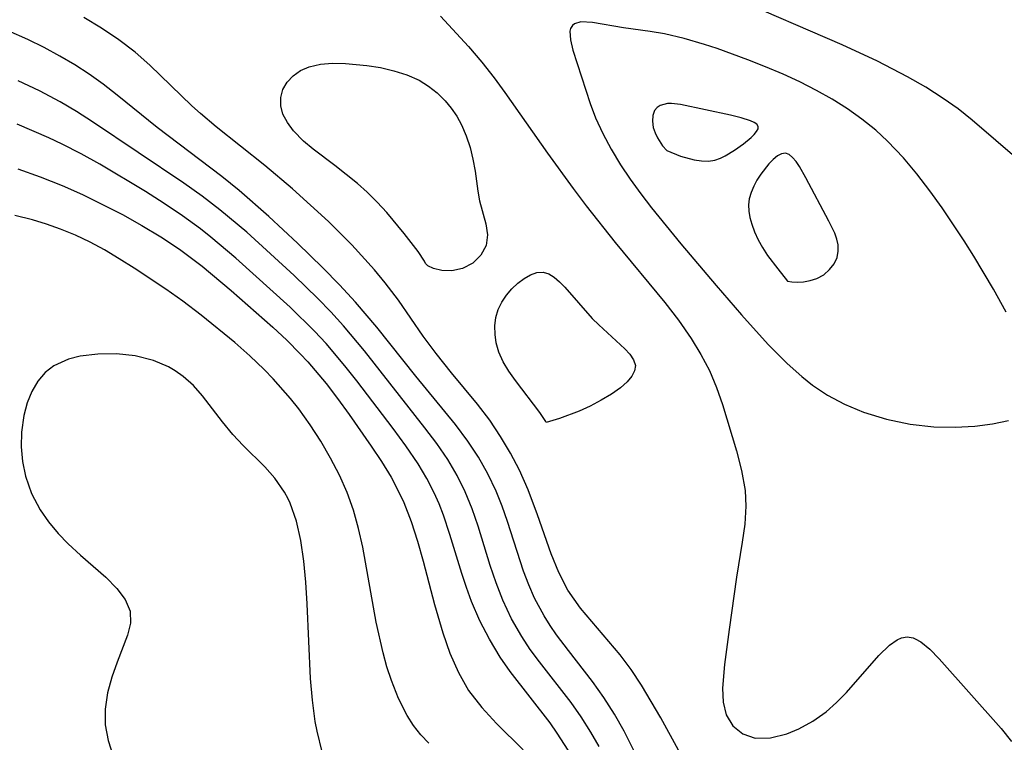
# Model space of a CAD drawing. Header units: metres. Extents: x 1073367 to 1082519, y 1569854 to 1574957.
# Tile 586 of 656: x 1078635 to 1078716, y 1573572 to 1573632. Entities that reach past the tile are written whole.
import ezdxf

# ---------------------------------------------------------------- set-up
doc = ezdxf.new("R2010")
doc.units = ezdxf.units.M
doc.layers.add('CGG_CurvaNivelLidar_v1', color=253, linetype='Continuous', lineweight=30)

msp = doc.modelspace()

# ---------------------------------------------------------------- linework, layer by layer
at = {"layer": 'CGG_CurvaNivelLidar_v1'}
for p, q in [((1078703.0481, 1573630.0566, 69), (1078692.0689, 1573634.8295, 69)), ((1078641.6659, 1573631.4439, 69), (1078640.1941, 1573632.3393, 69)), ((1078669.7613, 1573632.4322, 69), (1078672.0677, 1573629.9293, 69)), ((1078680.6877, 1573631.6701, 69.5), (1078680.5373, 1573631.4253, 69.5)), ((1078680.8454, 1573631.7973, 69.5), (1078680.6877, 1573631.6701, 69.5)), ((1078681.3892, 1573631.9653, 69.5), (1078680.8454, 1573631.7973, 69.5)), ((1078682.3581, 1573631.9303, 69.5), (1078681.3892, 1573631.9653, 69.5)), ((1078684.9288, 1573631.4806, 69.5), (1078682.3581, 1573631.9303, 69.5)), ((1078635.5541, 1573630.5098, 69.5), (1078633.9087, 1573631.2404, 69.5)), ((1078643.0843, 1573630.4886, 69), (1078641.6659, 1573631.4439, 69)), ((1078680.5373, 1573631.4253, 69.5), (1078680.4814, 1573631.1997, 69.5)), ((1078680.4814, 1573631.1997, 69.5), (1078680.5142, 1573630.4972, 69.5)), ((1078687.1309, 1573631.1782, 69.5), (1078684.9288, 1573631.4806, 69.5)), ((1078688.3077, 1573630.9836, 69.5), (1078687.1309, 1573631.1782, 69.5)), ((1078689.9424, 1573630.604, 69.5), (1078688.3077, 1573630.9836, 69.5)), ((1078636.8993, 1573629.8512, 69.5), (1078635.5541, 1573630.5098, 69.5)), ((1078638.2147, 1573629.142, 69.5), (1078636.8993, 1573629.8512, 69.5)), ((1078644.4336, 1573629.4578, 69), (1078643.0843, 1573630.4886, 69)), ((1078672.0677, 1573629.9293, 69), (1078673.1734, 1573628.6249, 69)), ((1078680.5142, 1573630.4972, 69.5), (1078680.7299, 1573629.6272, 69.5)), ((1078691.6208, 1573630.1081, 69.5), (1078689.9424, 1573630.604, 69.5)), ((1078692.6831, 1573629.754, 69.5), (1078691.6208, 1573630.1081, 69.5)), ((1078705.9668, 1573628.7024, 69), (1078703.0481, 1573630.0566, 69)), ((1078639.4418, 1573628.4105, 69.5), (1078638.2147, 1573629.142, 69.5)), ((1078645.6507, 1573628.3919, 69), (1078644.4336, 1573629.4578, 69)), ((1078680.7299, 1573629.6272, 69.5), (1078682.1592, 1573625.2147, 69.5)), ((1078695.2178, 1573628.8326, 69.5), (1078692.6831, 1573629.754, 69.5)), ((1078640.6362, 1573627.63, 69.5), (1078639.4418, 1573628.4105, 69.5)), ((1078649.1372, 1573625.018, 69), (1078645.6507, 1573628.3919, 69)), ((1078658.1457, 1573627.9322, 68.5), (1078658.8601, 1573628.2545, 68.5)), ((1078658.8601, 1573628.2545, 68.5), (1078659.7929, 1573628.4688, 68.5)), ((1078659.7929, 1573628.4688, 68.5), (1078660.8072, 1573628.5464, 68.5)), ((1078660.8072, 1573628.5464, 68.5), (1078661.8755, 1573628.5273, 68.5)), ((1078661.8755, 1573628.5273, 68.5), (1078663.6473, 1573628.365, 68.5)), ((1078663.6473, 1573628.365, 68.5), (1078664.7734, 1573628.1838, 68.5)), ((1078673.1734, 1573628.6249, 69), (1078674.1901, 1573627.3275, 69)), ((1078696.6839, 1573628.2565, 69.5), (1078695.2178, 1573628.8326, 69.5)), ((1078698.1417, 1573627.6417, 69.5), (1078696.6839, 1573628.2565, 69.5)), ((1078708.468, 1573627.4074, 69), (1078705.9668, 1573628.7024, 69)), ((1078641.7967, 1573626.8024, 69.5), (1078640.6362, 1573627.63, 69.5)), ((1078657.0364, 1573626.9716, 68.5), (1078657.5312, 1573627.4976, 68.5)), ((1078657.5312, 1573627.4976, 68.5), (1078658.1457, 1573627.9322, 68.5)), ((1078664.7734, 1573628.1838, 68.5), (1078665.8842, 1573627.9276, 68.5)), ((1078665.8842, 1573627.9276, 68.5), (1078666.9593, 1573627.583, 68.5)), ((1078666.9593, 1573627.583, 68.5), (1078667.9756, 1573627.1276, 68.5)), ((1078699.5483, 1573626.9957, 69.5), (1078698.1417, 1573627.6417, 69.5)), ((1078709.9709, 1573626.5527, 69), (1078708.468, 1573627.4074, 69)), ((1078636.5161, 1573626.2477, 70), (1078634.7485, 1573627.0789, 70)), ((1078642.959, 1573625.9042, 69.5), (1078641.7967, 1573626.8024, 69.5)), ((1078656.6895, 1573626.37, 68.5), (1078657.0364, 1573626.9716, 68.5)), ((1078667.9756, 1573627.1276, 68.5), (1078668.7615, 1573626.6459, 68.5)), ((1078668.7615, 1573626.6459, 68.5), (1078669.4845, 1573626.0786, 68.5)), ((1078674.1901, 1573627.3275, 69), (1078675.0936, 1573626.1083, 69)), ((1078700.9272, 1573626.2978, 69.5), (1078699.5483, 1573626.9957, 69.5)), ((1078638.2416, 1573625.3368, 70), (1078636.5161, 1573626.2477, 70)), ((1078646.2764, 1573623.2314, 69.5), (1078642.959, 1573625.9042, 69.5)), ((1078656.5186, 1573625.7092, 68.5), (1078656.6895, 1573626.37, 68.5)), ((1078669.4845, 1573626.0786, 68.5), (1078670.1384, 1573625.4347, 68.5)), ((1078675.0936, 1573626.1083, 69), (1078678.624, 1573621.082, 69)), ((1078702.2245, 1573625.5661, 69.5), (1078700.9272, 1573626.2978, 69.5)), ((1078711.4211, 1573625.6337, 69), (1078709.9709, 1573626.5527, 69)), ((1078639.5755, 1573624.5511, 70), (1078638.2416, 1573625.3368, 70)), ((1078649.8492, 1573624.3677, 69), (1078649.1372, 1573625.018, 69)), ((1078656.5215, 1573625.0172, 68.5), (1078656.5186, 1573625.7092, 68.5)), ((1078656.6968, 1573624.3257, 68.5), (1078656.5215, 1573625.0172, 68.5)), ((1078670.1384, 1573625.4347, 68.5), (1078670.6465, 1573624.8155, 68.5)), ((1078682.1592, 1573625.2147, 69.5), (1078682.6059, 1573624.0136, 69.5)), ((1078687.9594, 1573625.0291, 70), (1078687.6995, 1573624.8677, 70)), ((1078688.2532, 1573625.1358, 70), (1078687.9594, 1573625.0291, 70)), ((1078688.5709, 1573625.1942, 70), (1078688.2532, 1573625.1358, 70)), ((1078688.9117, 1573625.2023, 70), (1078688.5709, 1573625.1942, 70)), ((1078689.634, 1573625.1137, 70), (1078688.9117, 1573625.2023, 70)), ((1078693.778, 1573624.232, 70), (1078689.634, 1573625.1137, 70)), ((1078703.4799, 1573624.7753, 69.5), (1078702.2245, 1573625.5661, 69.5)), ((1078712.6445, 1573624.7534, 69), (1078711.4211, 1573625.6337, 69)), ((1078640.9197, 1573623.6938, 70), (1078639.5755, 1573624.5511, 70)), ((1078651.1473, 1573623.265, 69), (1078649.8492, 1573624.3677, 69)), ((1078657.0642, 1573623.6264, 68.5), (1078656.6968, 1573624.3257, 68.5)), ((1078670.6465, 1573624.8155, 68.5), (1078671.0953, 1573624.1506, 68.5)), ((1078671.0953, 1573624.1506, 68.5), (1078671.4832, 1573623.4472, 68.5)), ((1078687.346, 1573624.2194, 70), (1078687.3105, 1573623.7402, 70)), ((1078687.4953, 1573624.622, 70), (1078687.346, 1573624.2194, 70)), ((1078687.6995, 1573624.8677, 70), (1078687.4953, 1573624.622, 70)), ((1078694.664, 1573624.0149, 70), (1078693.778, 1573624.232, 70)), ((1078704.6849, 1573623.921, 69.5), (1078703.4799, 1573624.7753, 69.5)), ((1078713.8195, 1573623.8227, 69), (1078712.6445, 1573624.7534, 69)), ((1078637.2979, 1573622.3563, 70.5), (1078634.6569, 1573623.4932, 70.5)), ((1078648.4887, 1573618.6091, 70), (1078640.9197, 1573623.6938, 70)), ((1078657.5804, 1573622.95, 68.5), (1078657.0642, 1573623.6264, 68.5)), ((1078671.4832, 1573623.4472, 68.5), (1078671.8826, 1573622.5193, 68.5)), ((1078682.6059, 1573624.0136, 69.5), (1078683.1962, 1573622.7182, 69.5)), ((1078687.3105, 1573623.7402, 70), (1078687.3865, 1573623.2263, 70)), ((1078695.4356, 1573623.7747, 70), (1078694.664, 1573624.0149, 70)), ((1078695.7444, 1573623.6383, 70), (1078695.4356, 1573623.7747, 70)), ((1078695.9733, 1573623.4847, 70), (1078695.7444, 1573623.6383, 70)), ((1078696.0918, 1573623.3072, 70), (1078695.9733, 1573623.4847, 70)), ((1078705.8286, 1573622.995, 69.5), (1078704.6849, 1573623.921, 69.5)), ((1078717.7279, 1573620.462, 69), (1078713.8195, 1573623.8227, 69)), ((1078651.6288, 1573619.1556, 69.5), (1078646.2764, 1573623.2314, 69.5)), ((1078655.203, 1573620.068, 69), (1078651.1473, 1573623.265, 69)), ((1078658.4076, 1573622.0991, 68.5), (1078657.5804, 1573622.95, 68.5)), ((1078671.8826, 1573622.5193, 68.5), (1078672.1974, 1573621.5585, 68.5)), ((1078683.1962, 1573622.7182, 69.5), (1078683.8923, 1573621.4222, 69.5)), ((1078687.3865, 1573623.2263, 70), (1078687.5323, 1573622.7875, 70)), ((1078687.5323, 1573622.7875, 70), (1078687.728, 1573622.3723, 70)), ((1078695.4896, 1573622.3877, 70), (1078695.7508, 1573622.6402, 70)), ((1078695.7508, 1573622.6402, 70), (1078695.9535, 1573622.8813, 70)), ((1078695.9535, 1573622.8813, 70), (1078696.0765, 1573623.1058, 70)), ((1078696.0765, 1573623.1058, 70), (1078696.0918, 1573623.3072, 70)), ((1078706.8064, 1573622.0869, 69.5), (1078705.8286, 1573622.995, 69.5)), ((1078638.3839, 1573621.8409, 70.5), (1078637.2979, 1573622.3563, 70.5)), ((1078639.96, 1573621.0305, 70.5), (1078638.3839, 1573621.8409, 70.5)), ((1078659.1912, 1573621.4329, 68.5), (1078658.4076, 1573622.0991, 68.5)), ((1078687.728, 1573622.3723, 70), (1078688.1502, 1573621.7045, 70)), ((1078688.1502, 1573621.7045, 70), (1078688.5, 1573621.3076, 70)), ((1078694.1258, 1573621.3462, 70), (1078694.8522, 1573621.8654, 70)), ((1078694.8522, 1573621.8654, 70), (1078695.4896, 1573622.3877, 70)), ((1078708.1193, 1573620.7, 69.5), (1078706.8064, 1573622.0869, 69.5)), ((1078641.5136, 1573620.1706, 70.5), (1078639.96, 1573621.0305, 70.5)), ((1078661.0061, 1573620.0735, 68.5), (1078659.1912, 1573621.4329, 68.5)), ((1078672.1974, 1573621.5585, 68.5), (1078672.4403, 1573620.5823, 68.5)), ((1078678.624, 1573621.082, 69), (1078680.7365, 1573618.1696, 69)), ((1078683.8923, 1573621.4222, 69.5), (1078684.676, 1573620.1338, 69.5)), ((1078688.5, 1573621.3076, 70), (1078689.6557, 1573620.8465, 70)), ((1078693.3528, 1573620.8691, 70), (1078694.1258, 1573621.3462, 70)), ((1078698.0141, 1573621.0458, 70), (1078697.6701, 1573620.8596, 70)), ((1078698.3463, 1573621.092, 70), (1078698.0141, 1573621.0458, 70)), ((1078698.6493, 1573620.9761, 70), (1078698.3463, 1573621.092, 70)), ((1078698.9401, 1573620.7317, 70), (1078698.6493, 1573620.9761, 70)), ((1078645.295, 1573617.9152, 70.5), (1078641.5136, 1573620.1706, 70.5)), ((1078657.4858, 1573618.1382, 69), (1078655.203, 1573620.068, 69)), ((1078662.8852, 1573618.582, 68.5), (1078661.0061, 1573620.0735, 68.5)), ((1078672.4403, 1573620.5823, 68.5), (1078672.6193, 1573619.607, 68.5)), ((1078684.676, 1573620.1338, 69.5), (1078685.4853, 1573618.9271, 69.5)), ((1078689.6557, 1573620.8465, 70), (1078690.7837, 1573620.5359, 70)), ((1078690.7837, 1573620.5359, 70), (1078691.3829, 1573620.4453, 70)), ((1078691.3829, 1573620.4453, 70), (1078691.9667, 1573620.4322, 70)), ((1078691.9667, 1573620.4322, 70), (1078692.4909, 1573620.5111, 70)), ((1078692.4909, 1573620.5111, 70), (1078692.9519, 1573620.6654, 70)), ((1078692.9519, 1573620.6654, 70), (1078693.3528, 1573620.8691, 70)), ((1078696.9694, 1573620.2095, 70), (1078696.2927, 1573619.3417, 70)), ((1078697.32, 1573620.5714, 70), (1078696.9694, 1573620.2095, 70)), ((1078697.6701, 1573620.8596, 70), (1078697.32, 1573620.5714, 70)), ((1078699.2219, 1573620.3934, 70), (1078698.9401, 1573620.7317, 70)), ((1078699.4977, 1573619.9878, 70), (1078699.2219, 1573620.3934, 70)), ((1078709.2378, 1573619.3682, 69.5), (1078708.1193, 1573620.7, 69.5)), ((1078634.7066, 1573619.7847, 71), (1078636.5577, 1573619.1427, 71)), ((1078672.6193, 1573619.607, 68.5), (1078672.8392, 1573617.9306, 68.5)), ((1078696.2927, 1573619.3417, 70), (1078695.9835, 1573618.861, 70)), ((1078700.0395, 1573619.0489, 70), (1078699.4977, 1573619.9878, 70)), ((1078710.3032, 1573617.9828, 69.5), (1078709.2378, 1573619.3682, 69.5)), ((1078636.5577, 1573619.1427, 71), (1078638.3835, 1573618.4265, 71)), ((1078638.3835, 1573618.4265, 71), (1078640.0768, 1573617.6674, 71)), ((1078649.9923, 1573617.5316, 70), (1078648.4887, 1573618.6091, 70)), ((1078653.0649, 1573618.0018, 69.5), (1078651.6288, 1573619.1556, 69.5)), ((1078663.6863, 1573617.8644, 68.5), (1078662.8852, 1573618.582, 68.5)), ((1078685.4853, 1573618.9271, 69.5), (1078686.3462, 1573617.7343, 69.5)), ((1078695.9835, 1573618.861, 70), (1078695.7093, 1573618.3589, 70)), ((1078701.9508, 1573615.4437, 70), (1078700.0395, 1573619.0489, 70)), ((1078640.0768, 1573617.6674, 71), (1078641.746, 1573616.8487, 71)), ((1078646.8401, 1573616.9334, 70.5), (1078645.295, 1573617.9152, 70.5)), ((1078655.5223, 1573615.8565, 69.5), (1078653.0649, 1573618.0018, 69.5)), ((1078660.4758, 1573615.4429, 69), (1078657.4858, 1573618.1382, 69)), ((1078664.5123, 1573617.0396, 68.5), (1078663.6863, 1573617.8644, 68.5)), ((1078672.8392, 1573617.9306, 68.5), (1078672.9753, 1573617.1313, 68.5)), ((1078680.7365, 1573618.1696, 69), (1078681.8186, 1573616.73, 69)), ((1078686.3462, 1573617.7343, 69.5), (1078687.2468, 1573616.5562, 69.5)), ((1078695.4875, 1573617.8389, 70), (1078695.3413, 1573617.3018, 70)), ((1078695.7093, 1573618.3589, 70), (1078695.4875, 1573617.8389, 70)), ((1078711.3281, 1573616.5588, 69.5), (1078710.3032, 1573617.9828, 69.5)), ((1078641.746, 1573616.8487, 71), (1078643.3837, 1573615.9978, 71)), ((1078648.3564, 1573615.9119, 70.5), (1078646.8401, 1573616.9334, 70.5)), ((1078651.4619, 1573616.4102, 70), (1078649.9923, 1573617.5316, 70)), ((1078665.2914, 1573616.1873, 68.5), (1078664.5123, 1573617.0396, 68.5)), ((1078672.9753, 1573617.1313, 68.5), (1078673.5054, 1573615.2408, 68.5)), ((1078695.3413, 1573617.3018, 70), (1078695.2924, 1573616.7974, 70)), ((1078695.2924, 1573616.7974, 70), (1078695.3138, 1573616.2828, 70)), ((1078643.3837, 1573615.9978, 71), (1078644.9982, 1573615.1059, 71)), ((1078653.6913, 1573614.5439, 70), (1078651.4619, 1573616.4102, 70)), ((1078666.7456, 1573614.4438, 68.5), (1078665.2914, 1573616.1873, 68.5)), ((1078681.8186, 1573616.73, 69), (1078684.2274, 1573613.677, 69)), ((1078687.2468, 1573616.5562, 69.5), (1078689.6693, 1573613.5838, 69.5)), ((1078695.3138, 1573616.2828, 70), (1078695.3919, 1573615.7622, 70)), ((1078713.1691, 1573613.8281, 69.5), (1078711.3281, 1573616.5588, 69.5)), ((1078635.9295, 1573615.5615, 71.5), (1078634.475, 1573615.927, 71.5)), ((1078637.1091, 1573615.2051, 71.5), (1078635.9295, 1573615.5615, 71.5)), ((1078638.2679, 1573614.7938, 71.5), (1078637.1091, 1573615.2051, 71.5)), ((1078649.8585, 1573614.8162, 70.5), (1078648.3564, 1573615.9119, 70.5)), ((1078657.907, 1573613.6251, 69.5), (1078655.5223, 1573615.8565, 69.5)), ((1078662.4049, 1573613.4971, 69), (1078660.4758, 1573615.4429, 69)), ((1078673.5054, 1573615.2408, 68.5), (1078673.6439, 1573614.3177, 68.5)), ((1078695.3919, 1573615.7622, 70), (1078695.5447, 1573615.1949, 70)), ((1078695.5447, 1573615.1949, 70), (1078695.7816, 1573614.5697, 70)), ((1078702.4255, 1573614.4619, 70), (1078701.9508, 1573615.4437, 70)), ((1078639.4909, 1573614.2865, 71.5), (1078638.2679, 1573614.7938, 71.5)), ((1078644.9982, 1573615.1059, 71), (1078646.5792, 1573614.1615, 71)), ((1078650.7215, 1573614.1398, 70.5), (1078649.8585, 1573614.8162, 70.5)), ((1078657.6105, 1573610.9674, 70), (1078653.6913, 1573614.5439, 70)), ((1078667.8931, 1573612.9376, 68.5), (1078666.7456, 1573614.4438, 68.5)), ((1078695.7816, 1573614.5697, 70), (1078696.0893, 1573613.9158, 70)), ((1078702.5998, 1573613.9742, 70), (1078702.4255, 1573614.4619, 70)), ((1078640.7051, 1573613.7125, 71.5), (1078639.4909, 1573614.2865, 71.5)), ((1078641.8902, 1573613.0816, 71.5), (1078640.7051, 1573613.7125, 71.5)), ((1078646.5792, 1573614.1615, 71), (1078648.113, 1573613.1485, 71)), ((1078652.7935, 1573612.3963, 70.5), (1078650.7215, 1573614.1398, 70.5)), ((1078659.9994, 1573611.5925, 69.5), (1078657.907, 1573613.6251, 69.5)), ((1078673.6439, 1573614.3177, 68.5), (1078673.5332, 1573613.4325, 68.5)), ((1078684.2274, 1573613.677, 69), (1078688.3409, 1573608.7122, 69)), ((1078689.6693, 1573613.5838, 69.5), (1078692.6033, 1573610.115, 69.5)), ((1078696.0893, 1573613.9158, 70), (1078696.4538, 1573613.2621, 70)), ((1078702.7034, 1573613.4871, 70), (1078702.5998, 1573613.9742, 70)), ((1078713.9616, 1573612.5609, 69.5), (1078713.1691, 1573613.8281, 69.5)), ((1078643.1322, 1573612.342, 71.5), (1078641.8902, 1573613.0816, 71.5)), ((1078648.113, 1573613.1485, 71), (1078649.9891, 1573611.7366, 71)), ((1078664.2854, 1573611.4282, 69), (1078662.4049, 1573613.4971, 69)), ((1078668.4344, 1573612.1383, 68.5), (1078667.8931, 1573612.9376, 68.5)), ((1078673.5332, 1573613.4325, 68.5), (1078673.1074, 1573612.6316, 68.5)), ((1078696.4538, 1573613.2621, 70), (1078696.8687, 1573612.6185, 70)), ((1078702.6165, 1573612.4557, 70), (1078702.714, 1573612.9719, 70)), ((1078702.714, 1573612.9719, 70), (1078702.7034, 1573613.4871, 70)), ((1078644.3506, 1573611.5605, 71.5), (1078643.1322, 1573612.342, 71.5)), ((1078657.3054, 1573608.3252, 70.5), (1078652.7935, 1573612.3963, 70.5)), ((1078668.5, 1573611.9448, 68.5), (1078668.4344, 1573612.1383, 68.5)), ((1078668.6951, 1573611.7553, 68.5), (1078668.5, 1573611.9448, 68.5)), ((1078672.4285, 1573611.9778, 68.5), (1078671.5892, 1573611.5301, 68.5)), ((1078673.1074, 1573612.6316, 68.5), (1078672.4285, 1573611.9778, 68.5)), ((1078696.8687, 1573612.6185, 70), (1078697.6978, 1573611.4948, 70)), ((1078701.9998, 1573611.4437, 70), (1078702.3727, 1573611.934, 70)), ((1078702.3727, 1573611.934, 70), (1078702.6165, 1573612.4557, 70)), ((1078715.581, 1573609.8205, 69.5), (1078713.9616, 1573612.5609, 69.5)), ((1078646.9814, 1573609.8124, 71.5), (1078644.3506, 1573611.5605, 71.5)), ((1078649.9891, 1573611.7366, 71), (1078652.4103, 1573609.709, 71)), ((1078661.3793, 1573610.191, 69.5), (1078659.9994, 1573611.5925, 69.5)), ((1078665.1715, 1573610.3543, 69), (1078664.2854, 1573611.4282, 69)), ((1078669.1836, 1573611.5401, 68.5), (1078668.6951, 1573611.7553, 68.5)), ((1078669.876, 1573611.3704, 68.5), (1078669.1836, 1573611.5401, 68.5)), ((1078670.6821, 1573611.3328, 68.5), (1078669.876, 1573611.3704, 68.5)), ((1078671.5892, 1573611.5301, 68.5), (1078670.6821, 1573611.3328, 68.5)), ((1078677.2134, 1573611.0237, 68.5), (1078677.744, 1573611.2106, 68.5)), ((1078677.744, 1573611.2106, 68.5), (1078678.2649, 1573611.2364, 68.5)), ((1078678.2649, 1573611.2364, 68.5), (1078678.7242, 1573611.0908, 68.5)), ((1078678.7242, 1573611.0908, 68.5), (1078679.172, 1573610.8125, 68.5)), ((1078697.6978, 1573611.4948, 70), (1078698.5, 1573610.4934, 70)), ((1078701.5197, 1573611.0239, 70), (1078701.9998, 1573611.4437, 70)), ((1078659.5871, 1573609.0583, 70), (1078657.6105, 1573610.9674, 70)), ((1078666.2576, 1573608.9042, 69), (1078665.1715, 1573610.3543, 69)), ((1078675.6684, 1573609.8504, 68.5), (1078676.1635, 1573610.3182, 68.5)), ((1078676.1635, 1573610.3182, 68.5), (1078676.6829, 1573610.7163, 68.5)), ((1078676.6829, 1573610.7163, 68.5), (1078677.2134, 1573611.0237, 68.5)), ((1078679.172, 1573610.8125, 68.5), (1078679.6126, 1573610.4373, 68.5)), ((1078679.6126, 1573610.4373, 68.5), (1078680.0501, 1573609.9932, 68.5)), ((1078698.5, 1573610.4934, 70), (1078698.8841, 1573610.4284, 70)), ((1078698.8841, 1573610.4284, 70), (1078699.3094, 1573610.4148, 70)), ((1078699.3094, 1573610.4148, 70), (1078699.8274, 1573610.4418, 70)), ((1078699.8274, 1573610.4418, 70), (1078700.3918, 1573610.5323, 70)), ((1078700.3918, 1573610.5323, 70), (1078700.9558, 1573610.7102, 70)), ((1078700.9558, 1573610.7102, 70), (1078701.5197, 1573611.0239, 70)), ((1078648.3851, 1573608.8355, 71.5), (1078646.9814, 1573609.8124, 71.5)), ((1078652.4103, 1573609.709, 71), (1078655.8661, 1573606.6697, 71)), ((1078662.7147, 1573608.7544, 69.5), (1078661.3793, 1573610.191, 69.5)), ((1078675.2141, 1573609.3264, 68.5), (1078675.6684, 1573609.8504, 68.5)), ((1078680.0501, 1573609.9932, 68.5), (1078682.3306, 1573607.3991, 68.5)), ((1078692.6033, 1573610.115, 69.5), (1078694.6921, 1573607.6978, 69.5)), ((1078716.6418, 1573607.9263, 69.5), (1078715.581, 1573609.8205, 69.5)), ((1078649.916, 1573607.6763, 71.5), (1078648.3851, 1573608.8355, 71.5)), ((1078660.675, 1573607.9366, 70), (1078659.5871, 1573609.0583, 70)), ((1078664.4672, 1573606.6838, 69.5), (1078662.7147, 1573608.7544, 69.5)), ((1078668.3253, 1573605.9388, 69), (1078666.2576, 1573608.9042, 69)), ((1078674.5224, 1573608.1323, 68.5), (1078674.8224, 1573608.7532, 68.5)), ((1078674.8224, 1573608.7532, 68.5), (1078675.2141, 1573609.3264, 68.5)), ((1078688.3409, 1573608.7122, 69), (1078689.4816, 1573607.2409, 69)), ((1078659.3172, 1573606.3465, 70.5), (1078657.3054, 1573608.3252, 70.5)), ((1078661.7247, 1573606.7832, 70), (1078660.675, 1573607.9366, 70)), ((1078674.3422, 1573607.4737, 68.5), (1078674.5224, 1573608.1323, 68.5)), ((1078652.6984, 1573605.3996, 71.5), (1078649.916, 1573607.6763, 71.5)), ((1078674.2649, 1573606.783, 68.5), (1078674.3422, 1573607.4737, 68.5)), ((1078682.3306, 1573607.3991, 68.5), (1078682.881, 1573606.8587, 68.5)), ((1078689.4816, 1573607.2409, 69), (1078690.5353, 1573605.7323, 69)), ((1078694.6921, 1573607.6978, 69.5), (1078696.9239, 1573605.2256, 69.5)), ((1078655.8661, 1573606.6697, 71), (1078657.0198, 1573605.5912, 71)), ((1078660.2655, 1573605.3219, 70.5), (1078659.3172, 1573606.3465, 70.5)), ((1078663.4471, 1573604.7073, 70), (1078661.7247, 1573606.7832, 70)), ((1078667.6999, 1573602.6082, 69.5), (1078664.4672, 1573606.6838, 69.5)), ((1078674.275, 1573606.0756, 68.5), (1078674.2649, 1573606.783, 68.5)), ((1078682.881, 1573606.8587, 68.5), (1078685.0326, 1573604.8885, 68.5)), ((1078653.9515, 1573604.3008, 71.5), (1078652.6984, 1573605.3996, 71.5)), ((1078657.0198, 1573605.5912, 71), (1078658.1322, 1573604.4766, 71)), ((1078669.3847, 1573604.4843, 69), (1078668.3253, 1573605.9388, 69)), ((1078674.3655, 1573605.3658, 68.5), (1078674.275, 1573606.0756, 68.5)), ((1078690.5353, 1573605.7323, 69), (1078691.3369, 1573604.4198, 69)), ((1078661.8206, 1573603.4756, 70.5), (1078660.2655, 1573605.3219, 70.5)), ((1078668.4555, 1573598.3361, 70), (1078663.4471, 1573604.7073, 70)), ((1078674.5776, 1573604.6078, 68.5), (1078674.3655, 1573605.3658, 68.5)), ((1078674.9447, 1573603.7928, 68.5), (1078674.5776, 1573604.6078, 68.5)), ((1078685.0326, 1573604.8885, 68.5), (1078685.4509, 1573604.4233, 68.5)), ((1078696.9239, 1573605.2256, 69.5), (1078698.4724, 1573603.6708, 69.5)), ((1078638.9097, 1573604.0301, 72), (1078637.7023, 1573603.468, 72)), ((1078639.8882, 1573604.27, 72), (1078638.9097, 1573604.0301, 72)), ((1078641.3536, 1573604.4491, 72), (1078639.8882, 1573604.27, 72)), ((1078642.8912, 1573604.4646, 72), (1078641.3536, 1573604.4491, 72)), ((1078644.4429, 1573604.2996, 72), (1078642.8912, 1573604.4646, 72)), ((1078645.9532, 1573603.9201, 72), (1078644.4429, 1573604.2996, 72)), ((1078647.2066, 1573603.3744, 72), (1078645.9532, 1573603.9201, 72)), ((1078655.1499, 1573603.1566, 71.5), (1078653.9515, 1573604.3008, 71.5)), ((1078658.1322, 1573604.4766, 71), (1078658.7498, 1573603.8107, 71)), ((1078658.7498, 1573603.8107, 71), (1078660.2621, 1573602.0061, 71)), ((1078670.6693, 1573602.8787, 69), (1078669.3847, 1573604.4843, 69)), ((1078675.4182, 1573603.0171, 68.5), (1078674.9447, 1573603.7928, 68.5)), ((1078685.4509, 1573604.4233, 68.5), (1078685.7576, 1573603.9631, 68.5)), ((1078685.7576, 1573603.9631, 68.5), (1078685.9021, 1573603.5057, 68.5)), ((1078691.3369, 1573604.4198, 69), (1078692.0369, 1573603.0718, 69)), ((1078637.7023, 1573603.468, 72), (1078636.991, 1573602.9062, 72)), ((1078647.7489, 1573603.0553, 72), (1078647.2066, 1573603.3744, 72)), ((1078648.4217, 1573602.5787, 72), (1078647.7489, 1573603.0553, 72)), ((1078655.8794, 1573602.3929, 71.5), (1078655.1499, 1573603.1566, 71.5)), ((1078662.8041, 1573602.2285, 70.5), (1078661.8206, 1573603.4756, 70.5)), ((1078675.9709, 1573602.249, 68.5), (1078675.4182, 1573603.0171, 68.5)), ((1078685.8417, 1573603.0527, 68.5), (1078685.609, 1573602.6015, 68.5)), ((1078685.9021, 1573603.5057, 68.5), (1078685.8417, 1573603.0527, 68.5)), ((1078692.0369, 1573603.0718, 69), (1078692.6289, 1573601.6765, 69)), ((1078698.4724, 1573603.6708, 69.5), (1078699.6936, 1573602.5884, 69.5)), ((1078636.3885, 1573602.2114, 72), (1078635.8817, 1573601.3548, 72)), ((1078636.991, 1573602.9062, 72), (1078636.3885, 1573602.2114, 72)), ((1078649.2692, 1573601.8284, 72), (1078648.4217, 1573602.5787, 72)), ((1078657.3069, 1573600.7691, 71.5), (1078655.8794, 1573602.3929, 71.5)), ((1078665.8231, 1573598.2727, 70.5), (1078662.8041, 1573602.2285, 70.5)), ((1078671.0051, 1573598.5948, 69.5), (1078667.6999, 1573602.6082, 69.5)), ((1078672.8231, 1573600.2932, 69), (1078670.6693, 1573602.8787, 69)), ((1078677.9914, 1573599.5966, 68.5), (1078675.9709, 1573602.249, 68.5)), ((1078685.2331, 1573602.147, 68.5), (1078684.6602, 1573601.6527, 68.5)), ((1078685.609, 1573602.6015, 68.5), (1078685.2331, 1573602.147, 68.5)), ((1078699.6936, 1573602.5884, 69.5), (1078700.5956, 1573601.8691, 69.5)), ((1078635.8817, 1573601.3548, 72), (1078635.4967, 1573600.397, 72)), ((1078650.0372, 1573600.9942, 72), (1078649.2692, 1573601.8284, 72)), ((1078660.2621, 1573602.0061, 71), (1078661.2113, 1573600.7598, 71)), ((1078684.6602, 1573601.6527, 68.5), (1078683.9225, 1573601.1348, 68.5)), ((1078692.6289, 1573601.6765, 69), (1078693.13, 1573600.2615, 69)), ((1078700.5956, 1573601.8691, 69.5), (1078701.8304, 1573601.0408, 69.5)), ((1078651.6954, 1573598.8251, 72), (1078650.0372, 1573600.9942, 72)), ((1078657.9999, 1573599.906, 71.5), (1078657.3069, 1573600.7691, 71.5)), ((1078661.2113, 1573600.7598, 71), (1078662.1715, 1573599.4288, 71)), ((1078683.0727, 1573600.6209, 68.5), (1078682.1624, 1573600.1378, 68.5)), ((1078683.9225, 1573601.1348, 68.5), (1078683.0727, 1573600.6209, 68.5)), ((1078701.8304, 1573601.0408, 69.5), (1078703.2493, 1573600.2822, 69.5)), ((1078635.4967, 1573600.397, 72), (1078635.2229, 1573599.3639, 72)), ((1078658.9474, 1573598.5892, 71.5), (1078657.9999, 1573599.906, 71.5)), ((1078673.8412, 1573598.9606, 69), (1078672.8231, 1573600.2932, 69)), ((1078681.2423, 1573599.7111, 68.5), (1078679.618, 1573599.0964, 68.5)), ((1078682.1624, 1573600.1378, 68.5), (1078681.2423, 1573599.7111, 68.5)), ((1078693.13, 1573600.2615, 69), (1078694.2799, 1573596.4311, 69)), ((1078703.2493, 1573600.2822, 69.5), (1078704.8156, 1573599.6252, 69.5)), ((1078635.2229, 1573599.3639, 72), (1078635.0265, 1573597.9624, 72)), ((1078662.1715, 1573599.4288, 71), (1078663.9958, 1573596.8177, 71)), ((1078674.7382, 1573597.6247, 69), (1078673.8412, 1573598.9606, 69)), ((1078678.4716, 1573598.8702, 68.5), (1078677.9914, 1573599.5966, 68.5)), ((1078678.5, 1573598.7649, 68.5), (1078678.4716, 1573598.8702, 68.5)), ((1078679.618, 1573599.0964, 68.5), (1078678.5, 1573598.7649, 68.5)), ((1078704.8156, 1573599.6252, 69.5), (1078706.7118, 1573599.0391, 69.5)), ((1078706.7118, 1573599.0391, 69.5), (1078708.6784, 1573598.6343, 69.5)), ((1078715.5035, 1573598.6662, 69.5), (1078716.8425, 1573598.9352, 69.5)), ((1078652.5448, 1573597.7657, 72), (1078651.6954, 1573598.8251, 72)), ((1078659.8224, 1573597.223, 71.5), (1078658.9474, 1573598.5892, 71.5)), ((1078666.8888, 1573596.8266, 70.5), (1078665.8231, 1573598.2727, 70.5)), ((1078669.4362, 1573597.0332, 70), (1078668.4555, 1573598.3361, 70)), ((1078672.0172, 1573597.2367, 69.5), (1078671.0051, 1573598.5948, 69.5)), ((1078708.6784, 1573598.6343, 69.5), (1078710.6455, 1573598.4201, 69.5)), ((1078710.6455, 1573598.4201, 69.5), (1078712.4024, 1573598.3879, 69.5)), ((1078712.4024, 1573598.3879, 69.5), (1078714.041, 1573598.4823, 69.5)), ((1078714.041, 1573598.4823, 69.5), (1078715.5035, 1573598.6662, 69.5)), ((1078635.0265, 1573597.9624, 72), (1078634.9999, 1573596.7534, 72)), ((1078653.3979, 1573596.8563, 72), (1078652.5448, 1573597.7657, 72)), ((1078660.636, 1573595.8236, 71.5), (1078659.8224, 1573597.223, 71.5)), ((1078672.8949, 1573595.899, 69.5), (1078672.0172, 1573597.2367, 69.5)), ((1078675.5555, 1573596.2393, 69), (1078674.7382, 1573597.6247, 69)), ((1078634.9999, 1573596.7534, 72), (1078635.1044, 1573595.5345, 72)), ((1078655.179, 1573595.0954, 72), (1078653.3979, 1573596.8563, 72)), ((1078663.9958, 1573596.8177, 71), (1078664.8521, 1573595.5377, 71)), ((1078667.8906, 1573595.3563, 70.5), (1078666.8888, 1573596.8266, 70.5)), ((1078670.3495, 1573595.6975, 70), (1078669.4362, 1573597.0332, 70)), ((1078694.2799, 1573596.4311, 69), (1078694.7102, 1573594.7897, 69)), ((1078661.3798, 1573594.4152, 71.5), (1078660.636, 1573595.8236, 71.5)), ((1078671.1257, 1573594.3817, 70), (1078670.3495, 1573595.6975, 70)), ((1078673.6816, 1573594.5136, 69.5), (1078672.8949, 1573595.899, 69.5)), ((1078676.2965, 1573594.8155, 69), (1078675.5555, 1573596.2393, 69)), ((1078635.1044, 1573595.5345, 72), (1078635.3503, 1573594.3273, 72)), ((1078656.0125, 1573594.1574, 72), (1078655.179, 1573595.0954, 72)), ((1078664.8521, 1573595.5377, 71), (1078665.6525, 1573594.2345, 71)), ((1078668.6206, 1573594.1448, 70.5), (1078667.8906, 1573595.3563, 70.5)), ((1078677.0228, 1573593.2065, 69), (1078676.2965, 1573594.8155, 69)), ((1078694.7102, 1573594.7897, 69), (1078694.9987, 1573593.136, 69)), ((1078635.3503, 1573594.3273, 72), (1078635.8566, 1573592.8935, 72)), ((1078656.8139, 1573593.0071, 72), (1078656.0125, 1573594.1574, 72)), ((1078662.0298, 1573592.9658, 71.5), (1078661.3798, 1573594.4152, 71.5)), ((1078665.6525, 1573594.2345, 71), (1078666.3668, 1573592.8906, 71)), ((1078669.2313, 1573592.9526, 70.5), (1078668.6206, 1573594.1448, 70.5)), ((1078671.8017, 1573593.0167, 70), (1078671.1257, 1573594.3817, 70)), ((1078674.3686, 1573593.083, 69.5), (1078673.6816, 1573594.5136, 69.5)), ((1078677.7988, 1573591.1314, 69), (1078677.0228, 1573593.2065, 69)), ((1078694.9987, 1573593.136, 69), (1078695.069, 1573591.8281, 69)), ((1078635.8566, 1573592.8935, 72), (1078636.5695, 1573591.536, 72)), ((1078657.1169, 1573592.4463, 72), (1078656.8139, 1573593.0071, 72)), ((1078657.2803, 1573592.0959, 72), (1078657.1169, 1573592.4463, 72)), ((1078662.5431, 1573591.4968, 71.5), (1078662.0298, 1573592.9658, 71.5)), ((1078666.3668, 1573592.8906, 71), (1078666.7063, 1573592.1436, 71)), ((1078669.6303, 1573592.0358, 70.5), (1078669.2313, 1573592.9526, 70.5)), ((1078672.3724, 1573591.6121, 70), (1078671.8017, 1573593.0167, 70)), ((1078674.8693, 1573591.8355, 69.5), (1078674.3686, 1573593.083, 69.5)), ((1078636.5695, 1573591.536, 72), (1078637.2655, 1573590.5303, 72)), ((1078657.8089, 1573590.599, 72), (1078657.2803, 1573592.0959, 72)), ((1078662.9579, 1573589.9816, 71.5), (1078662.5431, 1573591.4968, 71.5)), ((1078666.7063, 1573592.1436, 71), (1078667.3179, 1573590.5631, 71)), ((1078669.9892, 1573591.1002, 70.5), (1078669.6303, 1573592.0358, 70.5)), ((1078672.8691, 1573590.1755, 70), (1078672.3724, 1573591.6121, 70)), ((1078675.3138, 1573590.5668, 69.5), (1078674.8693, 1573591.8355, 69.5)), ((1078695.069, 1573591.8281, 69), (1078694.9743, 1573590.356, 69)), ((1078670.5292, 1573589.5004, 70.5), (1078669.9892, 1573591.1002, 70.5)), ((1078678.919, 1573587.8932, 69), (1078677.7988, 1573591.1314, 69)), ((1078637.2655, 1573590.5303, 72), (1078638.0508, 1573589.5891, 72)), ((1078658.1728, 1573588.9873, 72), (1078657.8089, 1573590.599, 72)), ((1078663.3038, 1573588.4338, 71.5), (1078662.9579, 1573589.9816, 71.5)), ((1078667.3179, 1573590.5631, 71), (1078667.8413, 1573588.9395, 71)), ((1078673.8802, 1573586.927, 70), (1078672.8691, 1573590.1755, 70)), ((1078676.6435, 1573586.4649, 69.5), (1078675.3138, 1573590.5668, 69.5)), ((1078694.9743, 1573590.356, 69), (1078694.7598, 1573588.8673, 69)), ((1078638.0508, 1573589.5891, 72), (1078638.8993, 1573588.7118, 72)), ((1078671.5274, 1573586.2557, 70.5), (1078670.5292, 1573589.5004, 70.5)), ((1078638.8993, 1573588.7118, 72), (1078639.9215, 1573587.7761, 72)), ((1078658.4171, 1573587.2921, 72), (1078658.1728, 1573588.9873, 72)), ((1078664.431, 1573582.2382, 71.5), (1078663.3038, 1573588.4338, 71.5)), ((1078667.8413, 1573588.9395, 71), (1078668.3053, 1573587.2898, 71)), ((1078694.7598, 1573588.8673, 69), (1078694.2798, 1573585.9586, 69)), ((1078639.9215, 1573587.7761, 72), (1078642.0018, 1573585.957, 72)), ((1078679.5503, 1573586.3454, 69), (1078678.919, 1573587.8932, 69)), ((1078658.5788, 1573585.538, 72), (1078658.4171, 1573587.2921, 72)), ((1078668.3053, 1573587.2898, 71), (1078669.2439, 1573583.6987, 71)), ((1078674.3639, 1573585.4764, 70), (1078673.8802, 1573586.927, 70)), ((1078642.0018, 1573585.957, 72), (1078642.9225, 1573585.0295, 72)), ((1078671.9113, 1573585.0885, 70.5), (1078671.5274, 1573586.2557, 70.5)), ((1078677.0683, 1573585.3302, 69.5), (1078676.6435, 1573586.4649, 69.5)), ((1078680.3056, 1573584.8876, 69), (1078679.5503, 1573586.3454, 69)), ((1078694.2798, 1573585.9586, 69), (1078693.6663, 1573581.6184, 69)), ((1078642.9225, 1573585.0295, 72), (1078643.6255, 1573584.0929, 72)), ((1078658.6887, 1573583.7453, 72), (1078658.5788, 1573585.538, 72)), ((1078672.3328, 1573583.936, 70.5), (1078671.9113, 1573585.0885, 70.5)), ((1078674.9114, 1573584.0546, 70), (1078674.3639, 1573585.4764, 70)), ((1078677.5477, 1573584.2233, 69.5), (1078677.0683, 1573585.3302, 69.5)), ((1078678.3347, 1573582.7422, 69.5), (1078677.5477, 1573584.2233, 69.5)), ((1078681.3563, 1573583.3838, 69), (1078680.3056, 1573584.8876, 69)), ((1078643.6255, 1573584.0929, 72), (1078644.0196, 1573583.1263, 72)), ((1078658.9811, 1573577.5638, 72), (1078658.6887, 1573583.7453, 72)), ((1078669.2439, 1573583.6987, 71), (1078669.9412, 1573581.3408, 71)), ((1078673.0149, 1573582.349, 70.5), (1078672.3328, 1573583.936, 70.5)), ((1078675.6363, 1573582.5101, 70), (1078674.9114, 1573584.0546, 70)), ((1078684.6514, 1573579.5311, 69), (1078681.3563, 1573583.3838, 69)), ((1078644.0196, 1573583.1263, 72), (1078644.0466, 1573582.1574, 72)), ((1078678.8363, 1573581.9483, 69.5), (1078678.3347, 1573582.7422, 69.5)), ((1078644.0466, 1573582.1574, 72), (1078643.8113, 1573581.1382, 72)), ((1078664.9974, 1573579.6752, 71.5), (1078664.431, 1573582.2382, 71.5)), ((1078673.8022, 1573580.8129, 70.5), (1078673.0149, 1573582.349, 70.5)), ((1078676.4843, 1573581.0311, 70), (1078675.6363, 1573582.5101, 70)), ((1078679.374, 1573581.175, 69.5), (1078678.8363, 1573581.9483, 69.5)), ((1078643.8113, 1573581.1382, 72), (1078642.9642, 1573578.9249, 72)), ((1078669.9412, 1573581.3408, 71), (1078670.5336, 1573579.6653, 71)), ((1078677.1944, 1573579.9753, 70), (1078676.4843, 1573581.0311, 70)), ((1078680.3498, 1573579.8847, 69.5), (1078679.374, 1573581.175, 69.5)), ((1078693.6663, 1573581.6184, 69), (1078693.2914, 1573578.7081, 69)), ((1078707.6012, 1573580.7656, 69), (1078707.9738, 1573580.9288, 69)), ((1078707.9738, 1573580.9288, 69), (1078708.4291, 1573581.0023, 69)), ((1078708.4291, 1573581.0023, 69), (1078708.9164, 1573580.919, 69)), ((1078708.9164, 1573580.919, 69), (1078709.1049, 1573580.8457, 69)), ((1078674.6956, 1573579.3375, 70.5), (1078673.8022, 1573580.8129, 70.5)), ((1078706.0854, 1573579.4671, 69), (1078706.9721, 1573580.3252, 69)), ((1078706.9721, 1573580.3252, 69), (1078707.6012, 1573580.7656, 69)), ((1078709.1049, 1573580.8457, 69), (1078709.5686, 1573580.5847, 69)), ((1078709.5686, 1573580.5847, 69), (1078710.3053, 1573579.9821, 69)), ((1078665.3154, 1573578.5236, 71.5), (1078664.9974, 1573579.6752, 71.5)), ((1078670.5336, 1573579.6653, 71), (1078671.2336, 1573578.0675, 71)), ((1078675.5255, 1573578.1513, 70.5), (1078674.6956, 1573579.3375, 70.5)), ((1078677.9538, 1573578.9488, 70), (1078677.1944, 1573579.9753, 70)), ((1078682.3574, 1573577.3028, 69.5), (1078680.3498, 1573579.8847, 69.5)), ((1078685.5571, 1573578.2963, 69), (1078684.6514, 1573579.5311, 69)), ((1078703.3934, 1573576.3964, 69), (1078706.0854, 1573579.4671, 69)), ((1078710.3053, 1573579.9821, 69), (1078711.0699, 1573579.1978, 69)), ((1078642.9642, 1573578.9249, 72), (1078642.5203, 1573577.674, 72)), ((1078665.6772, 1573577.4012, 71.5), (1078665.3154, 1573578.5236, 71.5)), ((1078680.5736, 1573575.5771, 70), (1078677.9538, 1573578.9488, 70)), ((1078693.2914, 1573578.7081, 69), (1078693.1343, 1573576.7643, 69)), ((1078711.0699, 1573579.1978, 69), (1078716.2174, 1573573.4213, 69)), ((1078642.5203, 1573577.674, 72), (1078642.1639, 1573576.3686, 72)), ((1078671.2336, 1573578.0675, 71), (1078672.0851, 1573576.5782, 71)), ((1078678.8309, 1573573.8724, 70.5), (1078675.5255, 1573578.1513, 70.5)), ((1078686.4069, 1573577.0007, 69), (1078685.5571, 1573578.2963, 69)), ((1078659.1375, 1573575.7513, 72), (1078658.9811, 1573577.5638, 72)), ((1078666.2641, 1573575.9052, 71.5), (1078665.6772, 1573577.4012, 71.5)), ((1078683.2876, 1573575.9811, 69.5), (1078682.3574, 1573577.3028, 69.5)), ((1078688.0023, 1573574.3019, 69), (1078686.4069, 1573577.0007, 69)), ((1078642.1639, 1573576.3686, 72), (1078641.9527, 1573575.0317, 72)), ((1078672.0851, 1573576.5782, 71), (1078673.1708, 1573575.1567, 71)), ((1078693.1343, 1573576.7643, 69), (1078693.1805, 1573575.5898, 69)), ((1078702.5757, 1573575.5649, 69), (1078703.3934, 1573576.3964, 69)), ((1078659.3775, 1573573.9878, 72), (1078659.1375, 1573575.7513, 72)), ((1078666.9804, 1573574.5024, 71.5), (1078666.2641, 1573575.9052, 71.5)), ((1078681.4153, 1573574.3709, 70), (1078680.5736, 1573575.5771, 70)), ((1078684.162, 1573574.6123, 69.5), (1078683.2876, 1573575.9811, 69.5)), ((1078693.1805, 1573575.5898, 69), (1078693.4251, 1573574.5624, 69)), ((1078701.7064, 1573574.7982, 69), (1078702.5757, 1573575.5649, 69)), ((1078641.9527, 1573575.0317, 72), (1078641.9501, 1573573.7188, 72)), ((1078667.5163, 1573573.6765, 71.5), (1078666.9804, 1573574.5024, 71.5)), ((1078673.1708, 1573575.1567, 71), (1078674.397, 1573573.8336, 71)), ((1078682.2051, 1573573.1236, 70), (1078681.4153, 1573574.3709, 70)), ((1078684.9751, 1573573.2006, 69.5), (1078684.162, 1573574.6123, 69.5)), ((1078693.4251, 1573574.5624, 69), (1078693.9899, 1573573.6367, 69)), ((1078700.5993, 1573574.0113, 69), (1078701.7064, 1573574.7982, 69)), ((1078641.9501, 1573573.7188, 72), (1078642.1935, 1573572.4256, 72)), ((1078659.5269, 1573573.1912, 72), (1078659.3775, 1573573.9878, 72)), ((1078668.1202, 1573572.9044, 71.5), (1078667.5163, 1573573.6765, 71.5)), ((1078674.397, 1573573.8336, 71), (1078676.6109, 1573571.6366, 71)), ((1078679.4165, 1573573.0391, 70.5), (1078678.8309, 1573573.8724, 70.5)), ((1078689.4762, 1573571.631, 69), (1078688.0023, 1573574.3019, 69)), ((1078693.9899, 1573573.6367, 69), (1078694.8139, 1573572.9751, 69)), ((1078699.4445, 1573573.3837, 69), (1078700.5993, 1573574.0113, 69)), ((1078659.9474, 1573571.484, 72), (1078659.5269, 1573573.1912, 72)), ((1078668.7799, 1573572.2001, 71.5), (1078668.1202, 1573572.9044, 71.5)), ((1078680.3298, 1573571.6194, 70.5), (1078679.4165, 1573573.0391, 70.5)), ((1078682.8913, 1573571.9274, 70), (1078682.2051, 1573573.1236, 70)), ((1078685.9465, 1573571.2648, 69.5), (1078684.9751, 1573573.2006, 69.5)), ((1078694.8139, 1573572.9751, 69), (1078695.8326, 1573572.626, 69)), ((1078697.0946, 1573572.6423, 69), (1078698.4574, 1573572.9876, 69)), ((1078698.4574, 1573572.9876, 69), (1078699.4445, 1573573.3837, 69)), ((1078716.2174, 1573573.4213, 69), (1078717.0827, 1573572.3453, 69)), ((1078642.1935, 1573572.4256, 72), (1078642.6354, 1573571.1313, 72)), ((1078695.8326, 1573572.626, 69), (1078697.0946, 1573572.6423, 69))]:
    msp.add_line(p, q, dxfattribs=at)

doc.saveas('drawing.dxf')
